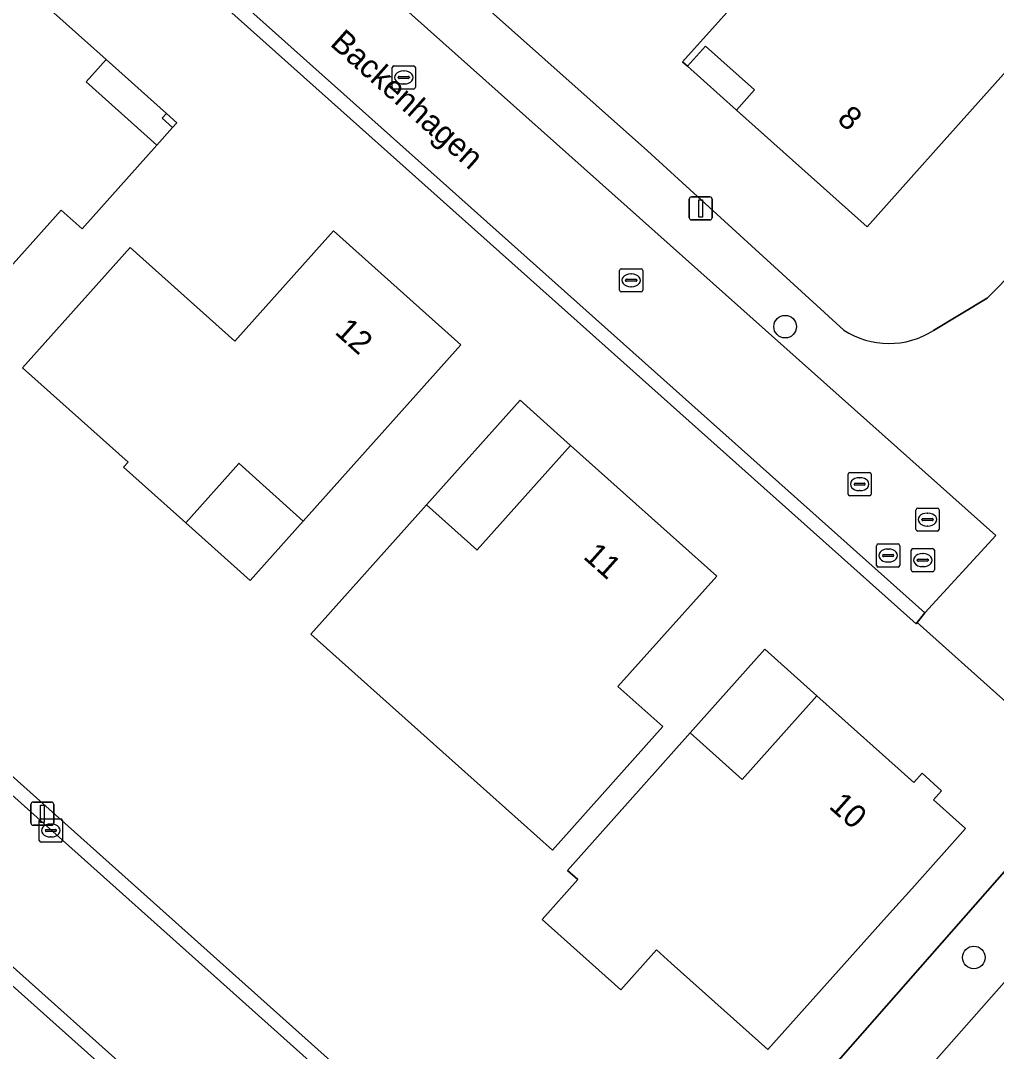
# Model space of a CAD drawing. Extents: x 157648 to 158502, y 379212 to 380938.
# Drawn here: x 158416.14 to 158458.31, y 380242.97 to 380287.52 of the extents above; entities that cross this region are included whole.
import ezdxf

# ---------------------------------------------------------------- set-up
doc = ezdxf.new("R2010")
doc.units = 0
for name, color, linetype in [('IMGEO_Boom', 7, 'Continuous'), ('IMGEO_Erf', 7, 'Continuous'), ('IMGEO_Groenvoorziening', 7, 'Continuous'), ('IMGEO_Kolk', 7, 'Continuous'), ('IMGEO_Lichtmast', 7, 'Continuous'), ('IMGEO_Openbare_ruimte_label', 7, 'Continuous'), ('IMGEO_Pand', 7, 'Continuous'), ('IMGEO_Pand_nummerreeks', 7, 'Continuous'), ('IMGEO_Pand_overbouw', 7, 'Continuous'), ('IMGEO_Rijbaan_lokaal_halfverhard', 7, 'Continuous'), ('IMGEO_Rijbaan_lokaal_open', 7, 'Continuous'), ('IMGEO_Rioolput', 7, 'Continuous'), ('IMGEO_Voetpad_open', 7, 'Continuous')]:
    doc.layers.add(name, color=color, linetype=linetype)

msp = doc.modelspace()

# ---------------------------------------------------------------- linework, layer by layer
at = {"layer": 'IMGEO_Boom'}
for centre in [(158449.181, 380274.292), (158457.337, 380247.032)]:
    msp.add_circle(centre, 0.489, dxfattribs=at)
at = {"layer": 'IMGEO_Erf'}
for points in [[(158409.562, 380311.734), (158423.061, 380299.687), (158423.144, 380299.783), (158443.237, 380281.884), (158451.713, 380274.144)], [(158385.44, 380281.833), (158396.328, 380272.254), (158441.82, 380231.568), (158462.293, 380254.879), (158454.886, 380261.5), (158454.843, 380261.446), (158407.523, 380303.702)], [(158455.597, 380274.127), (158457.914, 380275.53), (158459.183, 380276.799), (158462.403, 380273.983), (158461.384, 380272.802)]]:
    msp.add_lwpolyline(points, dxfattribs=at)
for points in [[(158456.06, 380282.337), (158452.727, 380278.609), (158447.084, 380283.655), (158447.865, 380284.529), (158445.747, 380286.421), (158444.966, 380285.547), (158444.75, 380285.741), (158448.083, 380289.469), (158452.472, 380294.378), (158455.505, 380297.761), (158456.163, 380297.173), (158455.728, 380296.664), (158457.677, 380294.857), (158458.165, 380295.383), (158463.482, 380290.63), (158461.198, 380288.084)], [(158406.707, 380281.954), (158410.312, 380285.987), (158408.761, 380287.374), (158412.917, 380292.022), (158419.836, 380285.836), (158418.975, 380284.874), (158422.031, 380282.141), (158418.799, 380278.526), (158417.897, 380279.333), (158414.228, 380275.23)], [(158422.445, 380283.504), (158422.892, 380283.104), (158422.713, 380282.903), (158422.266, 380283.303)], [(158420.872, 380277.718), (158425.402, 380273.668), (158429.659, 380278.431), (158435.167, 380273.507), (158428.359, 380265.892), (158425.582, 380268.374), (158425.579, 380268.376), (158425.576, 380268.377), (158425.573, 380268.377), (158425.57, 380268.376), (158425.568, 380268.374), (158423.278, 380265.812), (158420.591, 380268.213), (158420.786, 380268.431), (158416.219, 380272.513)], [(158433.686, 380266.594), (158435.863, 380264.648), (158435.867, 380264.646), (158435.871, 380264.645), (158435.874, 380264.646), (158435.877, 380264.648), (158439.909, 380269.158), (158446.225, 380263.512), (158441.96, 380258.741), (158443.899, 380257.009), (158439.126, 380251.665), (158433.714, 380256.503), (158428.685, 380260.999)], [(158445.082, 380256.738), (158447.331, 380254.728), (158450.556, 380258.336), (158454.745, 380254.591), (158455.099, 380254.988), (158455.942, 380254.234), (158455.593, 380253.843), (158456.98, 380252.603), (158454.653, 380250), (158453.561, 380248.779), (158448.438, 380243.05), (158444.259, 380246.787), (158443.62, 380247.358), (158442.08, 380245.635), (158438.683, 380248.673), (158440.224, 380250.396), (158439.782, 380250.791)]]:
    msp.add_lwpolyline(points, close=True, dxfattribs=at)
msp.add_arc((158453.668, 380277.149), 3.585, 236.9525, 302.546, dxfattribs=at)
at = {"layer": 'IMGEO_Groenvoorziening'}
msp.add_lwpolyline([(158375.706, 380274.271), (158373.398, 380271.696), (158397.765, 380250), (158429.436, 380221.799), (158436.002, 380187.68), (158436.233, 380185.777), (158438.317, 380188.813), (158439.195, 380190.512), (158440.016, 380191.646), (158441.461, 380192.835), (158443.274, 380193.94), (158445.767, 380195.583), (158448.43, 380197.708), (158452.141, 380201.532), (158456.322, 380205.499), (158438.668, 380221.481), (158439.348, 380222.215), (158440.634, 380223.603), (158433.567, 380229.917), (158384.385, 380273.86)], dxfattribs=at)
msp.add_lwpolyline([(158444.13, 380229.501), (158462.228, 380250), (158464.548, 380252.628), (158462.293, 380254.879), (158441.82, 380231.568)], close=True, dxfattribs=at)
at = {"layer": 'IMGEO_Kolk'}
for p, q in [((158432.276, 380285.563), (158433.128, 380285.563)), ((158432.201, 380284.637), (158432.201, 380285.489)), ((158432.46, 380285.057), (158432.46, 380285.069)), ((158432.503, 380285.106), (158432.901, 380285.106)), ((158432.689, 380285.343), (158432.714, 380285.343)), ((158432.944, 380285.069), (158432.944, 380285.057)), ((158433.202, 380285.489), (158433.202, 380284.637)), ((158432.898, 380285.02), (158432.5, 380285.02)), ((158432.712, 380284.783), (158432.687, 380284.783)), ((158433.128, 380284.563), (158432.276, 380284.563)), ((158442.029, 380275.869), (158442.029, 380276.721)), ((158442.104, 380276.795), (158442.956, 380276.795)), ((158443.03, 380276.721), (158443.03, 380275.869)), ((158442.288, 380276.289), (158442.288, 380276.301)), ((158442.726, 380276.252), (158442.328, 380276.252)), ((158442.331, 380276.338), (158442.729, 380276.338)), ((158442.517, 380276.575), (158442.542, 380276.575)), ((158442.772, 380276.301), (158442.772, 380276.289)), ((158442.956, 380275.795), (158442.104, 380275.795)), ((158442.54, 380276.015), (158442.515, 380276.015)), ((158451.903, 380267.059), (158451.903, 380267.911)), ((158451.978, 380267.985), (158452.83, 380267.985)), ((158452.391, 380267.765), (158452.416, 380267.765)), ((158452.904, 380267.911), (158452.904, 380267.059)), ((158452.162, 380267.479), (158452.162, 380267.491)), ((158452.6, 380267.442), (158452.202, 380267.442)), ((158452.205, 380267.528), (158452.603, 380267.528)), ((158452.646, 380267.491), (158452.646, 380267.479)), ((158452.83, 380266.985), (158451.978, 380266.985)), ((158452.414, 380267.205), (158452.389, 380267.205)), ((158417.025, 380253.017), (158417.877, 380253.017)), ((158416.95, 380252.091), (158416.95, 380252.943)), ((158417.252, 380252.56), (158417.65, 380252.56)), ((158417.438, 380252.797), (158417.463, 380252.797)), ((158417.951, 380252.943), (158417.951, 380252.091)), ((158417.209, 380252.511), (158417.209, 380252.523)), ((158417.647, 380252.474), (158417.249, 380252.474)), ((158417.461, 380252.237), (158417.436, 380252.237)), ((158417.693, 380252.523), (158417.693, 380252.511)), ((158417.877, 380252.017), (158417.025, 380252.017))]:
    msp.add_line(p, q, dxfattribs=at)
for points in [[(158432.276, 380285.563), (158433.128, 380285.563)], [(158432.201, 380284.637), (158432.201, 380285.489)], [(158433.202, 380285.489), (158433.202, 380284.637)], [(158433.128, 380284.563), (158432.276, 380284.563)], [(158442.029, 380275.869), (158442.029, 380276.721)], [(158442.104, 380276.795), (158442.956, 380276.795)], [(158443.03, 380276.721), (158443.03, 380275.869)], [(158442.956, 380275.795), (158442.104, 380275.795)], [(158451.903, 380267.059), (158451.903, 380267.911)], [(158451.978, 380267.985), (158452.83, 380267.985)], [(158452.904, 380267.911), (158452.904, 380267.059)], [(158452.83, 380266.985), (158451.978, 380266.985)], [(158417.025, 380253.017), (158417.877, 380253.017)], [(158416.95, 380252.091), (158416.95, 380252.943)], [(158417.951, 380252.943), (158417.951, 380252.091)], [(158417.877, 380252.017), (158417.025, 380252.017)]]:
    msp.add_lwpolyline(points, dxfattribs=at)
for centre, radius, start, end in [((158432.278, 380285.487), 0.0765, 91.552, 178.448), ((158432.278, 380285.487), 0.0765, 91.552, 178.448), ((158433.126, 380285.487), 0.0765, 1.552, 88.448), ((158433.126, 380285.487), 0.0765, 1.552, 88.448), ((158432.5, 380285.066), 0.0403, 85.8775, 175.7526), ((158432.905, 380285.068), 0.0386, 1.7309, 96.639), ((158432.278, 380284.639), 0.0765, 181.552, 268.448), ((158432.278, 380284.639), 0.0765, 181.552, 268.448), ((158432.497, 380285.056), 0.0366, 178.938, 274.7102), ((158432.901, 380285.063), 0.043, 264.8664, 352.4533), ((158433.126, 380284.639), 0.0765, 271.552, 358.448), ((158433.126, 380284.639), 0.0765, 271.552, 358.448), ((158442.106, 380276.719), 0.0765, 91.552, 178.448), ((158442.106, 380276.719), 0.0765, 91.552, 178.448), ((158442.954, 380276.719), 0.0765, 1.552, 88.448), ((158442.954, 380276.719), 0.0765, 1.552, 88.448), ((158442.328, 380276.298), 0.0403, 85.8775, 175.7526), ((158442.325, 380276.288), 0.0366, 178.938, 274.7102), ((158442.729, 380276.295), 0.043, 264.8664, 352.4533), ((158442.733, 380276.3), 0.0386, 1.7309, 96.639), ((158442.106, 380275.871), 0.0765, 181.552, 268.448), ((158442.106, 380275.871), 0.0765, 181.552, 268.448), ((158442.954, 380275.871), 0.0765, 271.552, 358.448), ((158442.954, 380275.871), 0.0765, 271.552, 358.448), ((158451.98, 380267.909), 0.0765, 91.552, 178.448), ((158451.98, 380267.909), 0.0765, 91.552, 178.448), ((158452.828, 380267.909), 0.0765, 1.552, 88.448), ((158452.828, 380267.909), 0.0765, 1.552, 88.448), ((158452.202, 380267.488), 0.0403, 85.8775, 175.7526), ((158452.199, 380267.478), 0.0366, 178.938, 274.7102), ((158452.603, 380267.485), 0.043, 264.8664, 352.4533), ((158452.607, 380267.49), 0.0386, 1.7309, 96.639), ((158451.98, 380267.061), 0.0765, 181.552, 268.448), ((158451.98, 380267.061), 0.0765, 181.552, 268.448), ((158452.828, 380267.061), 0.0765, 271.552, 358.448), ((158452.828, 380267.061), 0.0765, 271.552, 358.448), ((158417.027, 380252.941), 0.0765, 91.552, 178.448), ((158417.027, 380252.941), 0.0765, 91.552, 178.448), ((158417.875, 380252.941), 0.0765, 1.552, 88.448), ((158417.875, 380252.941), 0.0765, 1.552, 88.448), ((158417.249, 380252.52), 0.0403, 85.8775, 175.7526), ((158417.654, 380252.522), 0.0386, 1.7309, 96.639), ((158417.246, 380252.51), 0.0366, 178.938, 274.7102), ((158417.65, 380252.517), 0.043, 264.8664, 352.4533), ((158417.027, 380252.093), 0.0765, 181.552, 268.448), ((158417.027, 380252.093), 0.0765, 181.552, 268.448), ((158417.875, 380252.093), 0.0765, 271.552, 358.448), ((158417.875, 380252.093), 0.0765, 271.552, 358.448)]:
    msp.add_arc(centre, radius, start, end, dxfattribs=at)
for centre, major_axis, ratio, start_param, end_param in [((158432.688, 380285.063), (-0.387, 0.002), 0.722429, 4.712389, 7.853982), ((158432.713, 380285.063), (-0.39, 0.002), 0.717154, 1.570796, 4.712389), ((158442.516, 380276.295), (-0.387, 0.002), 0.722429, 4.712389, 7.853982), ((158442.541, 380276.295), (-0.39, 0.002), 0.717154, 1.570796, 4.712389), ((158452.39, 380267.485), (-0.387, 0.002), 0.722429, 4.712389, 7.853982), ((158452.415, 380267.485), (-0.39, 0.002), 0.717154, 1.570796, 4.712389), ((158417.437, 380252.517), (-0.387, 0.002), 0.722429, 4.712389, 7.853982), ((158417.462, 380252.517), (-0.39, 0.002), 0.717154, 1.570796, 4.712389)]:
    msp.add_ellipse(centre, major_axis=major_axis, ratio=ratio, start_param=start_param, end_param=end_param, dxfattribs=at)
at = {"layer": 'IMGEO_Lichtmast'}
for p, q in [((158445.039, 380279.002), (158445.039, 380279.802)), ((158445.039, 380279.802), (158445.039, 380279.002)), ((158445.139, 380279.902), (158445.929, 380279.902)), ((158445.929, 380279.902), (158445.139, 380279.902)), ((158446.029, 380279.802), (158446.029, 380279.002)), ((158446.029, 380279.002), (158446.029, 380279.802)), ((158445.929, 380278.902), (158445.139, 380278.902)), ((158445.139, 380278.902), (158445.929, 380278.902)), ((158416.586, 380252.844), (158416.586, 380253.644)), ((158416.586, 380253.644), (158416.586, 380252.844)), ((158416.686, 380253.744), (158417.476, 380253.744)), ((158417.476, 380253.744), (158416.686, 380253.744)), ((158417.576, 380253.644), (158417.576, 380252.844)), ((158417.576, 380252.844), (158417.576, 380253.644)), ((158417.476, 380252.744), (158416.686, 380252.744)), ((158416.686, 380252.744), (158417.476, 380252.744))]:
    msp.add_line(p, q, dxfattribs=at)
for points in [[(158445.459, 380279.777), (158445.609, 380279.777), (158445.609, 380279.027), (158445.459, 380279.027), (158445.459, 380279.777)], [(158417.006, 380253.619), (158417.156, 380253.619), (158417.156, 380252.869), (158417.006, 380252.869), (158417.006, 380253.619)]]:
    msp.add_lwpolyline(points, dxfattribs=at)
for centre, start, end in [((158445.139, 380279.802), 90, 180), ((158445.139, 380279.802), 90, 180), ((158445.929, 380279.802), 0, 90), ((158445.929, 380279.802), 360, 90), ((158445.139, 380279.002), 180, 270), ((158445.139, 380279.002), 180, 270), ((158445.929, 380279.002), 270, 0), ((158445.929, 380279.002), 270, 0), ((158416.686, 380253.644), 90, 180), ((158416.686, 380253.644), 90, 180), ((158417.476, 380253.644), 0, 90), ((158417.476, 380253.644), 360, 90), ((158416.686, 380252.844), 180, 270), ((158416.686, 380252.844), 180, 270), ((158417.476, 380252.844), 270, 0), ((158417.476, 380252.844), 270, 0)]:
    msp.add_arc(centre, 0.1, start, end, dxfattribs=at)
at = {"layer": 'IMGEO_Pand'}
for points in [[(158456.06, 380282.337), (158461.198, 380288.084), (158463.482, 380290.63), (158458.165, 380295.383), (158457.677, 380294.857), (158455.728, 380296.664), (158456.163, 380297.173), (158455.505, 380297.761), (158452.472, 380294.378), (158448.083, 380289.469), (158444.75, 380285.741), (158444.966, 380285.547), (158445.747, 380286.421), (158447.865, 380284.529), (158447.084, 380283.655), (158452.727, 380278.609)], [(158422.031, 380282.141), (158418.975, 380284.874), (158419.836, 380285.836), (158412.917, 380292.022), (158408.761, 380287.374), (158410.312, 380285.987), (158406.707, 380281.954), (158414.228, 380275.23), (158417.897, 380279.333), (158418.799, 380278.526)], [(158422.445, 380283.504), (158422.266, 380283.303), (158422.713, 380282.903), (158422.892, 380283.104)], [(158435.167, 380273.507), (158429.659, 380278.431), (158425.402, 380273.668), (158420.872, 380277.718), (158416.219, 380272.513), (158420.786, 380268.431), (158420.591, 380268.213), (158423.278, 380265.812), (158425.568, 380268.374), (158425.57, 380268.376), (158425.573, 380268.377), (158425.576, 380268.377), (158425.579, 380268.376), (158425.582, 380268.374), (158428.359, 380265.892)], [(158439.909, 380269.158), (158435.877, 380264.648), (158435.874, 380264.646), (158435.871, 380264.645), (158435.867, 380264.646), (158435.863, 380264.648), (158433.686, 380266.594), (158428.685, 380260.999), (158433.714, 380256.503), (158439.126, 380251.665), (158443.899, 380257.009), (158441.96, 380258.741), (158446.225, 380263.512)], [(158450.556, 380258.336), (158447.331, 380254.728), (158445.082, 380256.738), (158439.782, 380250.791), (158440.224, 380250.396), (158438.683, 380248.673), (158442.08, 380245.635), (158443.62, 380247.358), (158444.259, 380246.787), (158448.438, 380243.05), (158453.561, 380248.779), (158454.653, 380250), (158456.98, 380252.603), (158455.593, 380253.843), (158455.942, 380254.234), (158455.099, 380254.988), (158454.745, 380254.591)]]:
    msp.add_lwpolyline(points, close=True, dxfattribs=at)
at = {"layer": 'IMGEO_Pand_overbouw'}
for points in [[(158447.084, 380283.655), (158447.865, 380284.529), (158445.747, 380286.421), (158444.966, 380285.547)], [(158422.445, 380283.504), (158419.836, 380285.836), (158418.975, 380284.874), (158422.031, 380282.141), (158422.713, 380282.903), (158422.266, 380283.303)], [(158439.909, 380269.158), (158437.725, 380271.111), (158433.686, 380266.594), (158435.863, 380264.648), (158435.867, 380264.646), (158435.871, 380264.645), (158435.874, 380264.646), (158435.877, 380264.648)], [(158423.278, 380265.812), (158426.062, 380263.323), (158428.359, 380265.892), (158425.582, 380268.374), (158425.579, 380268.376), (158425.576, 380268.377), (158425.573, 380268.377), (158425.57, 380268.376), (158425.568, 380268.374)], [(158450.556, 380258.336), (158448.303, 380260.351), (158445.082, 380256.738), (158447.331, 380254.728)]]:
    msp.add_lwpolyline(points, close=True, dxfattribs=at)
at = {"layer": 'IMGEO_Rijbaan_lokaal_halfverhard'}
msp.add_lwpolyline([(158446.652, 380227.03), (158472.871, 380254.972), (158470.631, 380256.956), (158469.362, 380258.081), (158466.558, 380254.905), (158464.022, 380256.796), (158462.293, 380254.879), (158464.548, 380252.628), (158462.228, 380250), (158444.13, 380229.501), (158445.278, 380228.475), (158445.173, 380228.353)], close=True, dxfattribs=at)
at = {"layer": 'IMGEO_Rijbaan_lokaal_open'}
for points in [[(158407.817, 380304.245), (158455.226, 380261.928), (158458.282, 380265.269), (158411.004, 380307.423)], [(158446.344, 380226.702), (158444.879, 380228.012), (158386.082, 380280.588)], [(158383.955, 380275.03), (158384.74, 380274.414), (158451.982, 380214.262), (158452.925, 380215.292), (158452.988, 380215.361), (158453.912, 380216.368), (158453.912, 380216.368), (158445.137, 380225.416), (158446.344, 380226.702)]]:
    msp.add_lwpolyline(points, dxfattribs=at)
at = {"layer": 'IMGEO_Rioolput'}
for p, q in [((158454.838, 380265.528), (158454.838, 380266.38)), ((158454.913, 380266.454), (158455.765, 380266.454)), ((158455.839, 380266.38), (158455.839, 380265.528)), ((158455.097, 380265.948), (158455.097, 380265.96)), ((158455.535, 380265.911), (158455.137, 380265.911)), ((158455.14, 380265.997), (158455.538, 380265.997)), ((158455.326, 380266.234), (158455.351, 380266.234)), ((158455.581, 380265.96), (158455.581, 380265.948)), ((158455.349, 380265.674), (158455.324, 380265.674)), ((158455.765, 380265.454), (158454.913, 380265.454)), ((158453.134, 380263.975), (158453.134, 380264.827)), ((158453.209, 380264.901), (158454.061, 380264.901)), ((158453.622, 380264.681), (158453.647, 380264.681)), ((158454.135, 380264.827), (158454.135, 380263.975)), ((158454.63, 380263.776), (158454.63, 380264.628)), ((158454.705, 380264.702), (158455.557, 380264.702)), ((158455.631, 380264.628), (158455.631, 380263.776)), ((158453.393, 380264.395), (158453.393, 380264.407)), ((158453.831, 380264.358), (158453.433, 380264.358)), ((158453.436, 380264.444), (158453.834, 380264.444)), ((158453.877, 380264.407), (158453.877, 380264.395)), ((158454.889, 380264.196), (158454.889, 380264.208)), ((158455.327, 380264.159), (158454.929, 380264.159)), ((158454.932, 380264.245), (158455.33, 380264.245)), ((158455.118, 380264.482), (158455.143, 380264.482)), ((158455.373, 380264.208), (158455.373, 380264.196)), ((158454.061, 380263.901), (158453.209, 380263.901)), ((158453.645, 380264.121), (158453.62, 380264.121)), ((158455.557, 380263.702), (158454.705, 380263.702)), ((158455.141, 380263.922), (158455.116, 380263.922))]:
    msp.add_line(p, q, dxfattribs=at)
for points in [[(158454.838, 380265.528), (158454.838, 380266.38)], [(158454.913, 380266.454), (158455.765, 380266.454)], [(158455.839, 380266.38), (158455.839, 380265.528)], [(158455.765, 380265.454), (158454.913, 380265.454)], [(158453.134, 380263.975), (158453.134, 380264.827)], [(158453.209, 380264.901), (158454.061, 380264.901)], [(158454.135, 380264.827), (158454.135, 380263.975)], [(158454.63, 380263.776), (158454.63, 380264.628)], [(158454.705, 380264.702), (158455.557, 380264.702)], [(158455.631, 380264.628), (158455.631, 380263.776)], [(158454.061, 380263.901), (158453.209, 380263.901)], [(158455.557, 380263.702), (158454.705, 380263.702)]]:
    msp.add_lwpolyline(points, dxfattribs=at)
for centre, radius, start, end in [((158454.915, 380266.378), 0.0765, 91.552, 178.448), ((158454.915, 380266.378), 0.0765, 91.552, 178.448), ((158455.763, 380266.378), 0.0765, 1.552, 88.448), ((158455.763, 380266.378), 0.0765, 1.552, 88.448), ((158455.137, 380265.957), 0.0403, 85.8775, 175.7526), ((158455.134, 380265.947), 0.0366, 178.938, 274.7102), ((158455.538, 380265.954), 0.043, 264.8664, 352.4533), ((158455.542, 380265.959), 0.0386, 1.7309, 96.639), ((158454.915, 380265.53), 0.0765, 181.552, 268.448), ((158454.915, 380265.53), 0.0765, 181.552, 268.448), ((158455.763, 380265.53), 0.0765, 271.552, 358.448), ((158455.763, 380265.53), 0.0765, 271.552, 358.448), ((158453.211, 380264.825), 0.0765, 91.552, 178.448), ((158453.211, 380264.825), 0.0765, 91.552, 178.448), ((158454.059, 380264.825), 0.0765, 1.552, 88.448), ((158454.059, 380264.825), 0.0765, 1.552, 88.448), ((158454.707, 380264.626), 0.0765, 91.552, 178.448), ((158454.707, 380264.626), 0.0765, 91.552, 178.448), ((158455.555, 380264.626), 0.0765, 1.552, 88.448), ((158455.555, 380264.626), 0.0765, 1.552, 88.448), ((158453.433, 380264.404), 0.0403, 85.8775, 175.7526), ((158453.43, 380264.394), 0.0366, 178.938, 274.7102), ((158453.834, 380264.401), 0.043, 264.8664, 352.4533), ((158453.838, 380264.406), 0.0386, 1.7309, 96.639), ((158454.929, 380264.205), 0.0403, 85.8775, 175.7526), ((158454.926, 380264.195), 0.0366, 178.938, 274.7102), ((158455.33, 380264.202), 0.043, 264.8664, 352.4533), ((158455.334, 380264.207), 0.0386, 1.7309, 96.639), ((158453.211, 380263.977), 0.0765, 181.552, 268.448), ((158453.211, 380263.977), 0.0765, 181.552, 268.448), ((158454.059, 380263.977), 0.0765, 271.552, 358.448), ((158454.059, 380263.977), 0.0765, 271.552, 358.448), ((158454.707, 380263.778), 0.0765, 181.552, 268.448), ((158454.707, 380263.778), 0.0765, 181.552, 268.448), ((158455.555, 380263.778), 0.0765, 271.552, 358.448), ((158455.555, 380263.778), 0.0765, 271.552, 358.448)]:
    msp.add_arc(centre, radius, start, end, dxfattribs=at)
for centre, major_axis, ratio, start_param, end_param in [((158455.325, 380265.954), (-0.387, 0.002), 0.722429, 4.712389, 7.853982), ((158455.35, 380265.954), (-0.39, 0.002), 0.717154, 1.570796, 4.712389), ((158453.621, 380264.401), (-0.387, 0.002), 0.722429, 4.712389, 7.853982), ((158453.646, 380264.401), (-0.39, 0.002), 0.717154, 1.570796, 4.712389), ((158455.117, 380264.202), (-0.387, 0.002), 0.722429, 4.712389, 7.853982), ((158455.142, 380264.202), (-0.39, 0.002), 0.717154, 1.570796, 4.712389)]:
    msp.add_ellipse(centre, major_axis=major_axis, ratio=ratio, start_param=start_param, end_param=end_param, dxfattribs=at)
at = {"layer": 'IMGEO_Voetpad_open'}
for points in [[(158411.004, 380307.423), (158458.282, 380265.269), (158455.226, 380261.928), (158454.886, 380261.5), (158462.293, 380254.879), (158464.022, 380256.796), (158461.612, 380258.951)], [(158407.523, 380303.702), (158454.843, 380261.446), (158454.886, 380261.5), (158455.226, 380261.928), (158407.817, 380304.245)], [(158451.713, 380274.144), (158443.237, 380281.884), (158423.144, 380299.783)], [(158386.082, 380280.588), (158444.879, 380228.012), (158445.173, 380228.353), (158445.278, 380228.475), (158444.13, 380229.501), (158441.82, 380231.568), (158396.328, 380272.254), (158385.44, 380281.833)], [(158461.384, 380272.802), (158462.403, 380273.983), (158459.183, 380276.799), (158457.914, 380275.53), (158455.597, 380274.127)]]:
    msp.add_lwpolyline(points, dxfattribs=at)
msp.add_lwpolyline([(158384.74, 380274.414), (158383.955, 380275.03), (158383.552, 380274.605), (158384.385, 380273.86), (158433.567, 380229.917), (158440.634, 380223.603), (158439.348, 380222.215), (158450.324, 380212.391), (158451.982, 380214.262)], close=True, dxfattribs=at)
msp.add_arc((158453.668, 380277.149), 3.585, 236.9525, 302.546, dxfattribs=at)

# ---------------------------------------------------------------- texts
at = {"layer": 'IMGEO_Openbare_ruimte_label'}
msp.add_text('Backenhagen', height=1, rotation=318.2428, dxfattribs=at).set_placement((158429.473, 380286.473))
at = {"layer": 'IMGEO_Pand_nummerreeks'}
for s, rotation, p in [('8', 318.1968, (158451.384, 380283.192)), ('12', 318.2027, (158429.677, 380274.016)), ('11', 318.2027, (158440.415, 380264.308)), ('10', 318.2486, (158451.033, 380253.514))]:
    msp.add_text(s, height=1, rotation=rotation, dxfattribs=at).set_placement(p)

doc.saveas('drawing.dxf')
